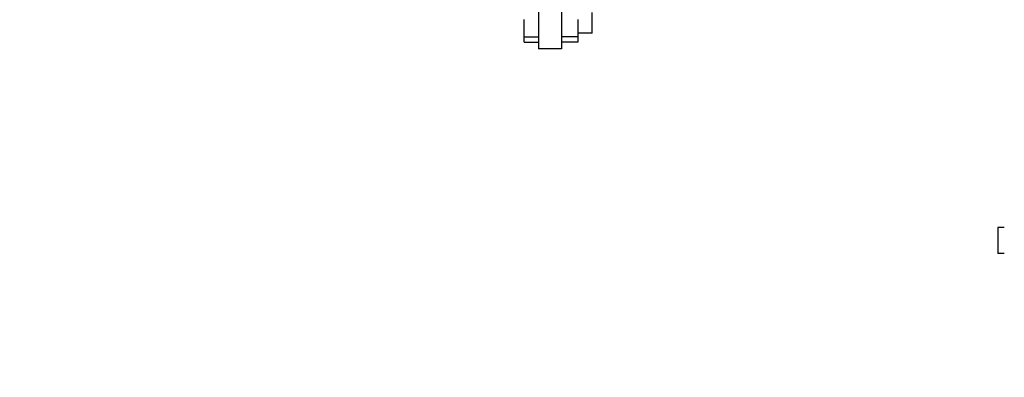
# Model space of a CAD drawing. Header units: inches. Extents: x 24 to 1128, y -69 to 748.
# Tile 303 of 656: x 351.73 to 370.58, y 613.42 to 620.28. Entities that reach past the tile are written whole.
import ezdxf

# ---------------------------------------------------------------- set-up
doc = ezdxf.new("R2010")
doc.units = ezdxf.units.IN
doc.header["$LTSCALE"] = 32
doc.header["$MEASUREMENT"] = 0
doc.layers.add('Dimension (ANSI)', color=7, linetype='Continuous', lineweight=25)
doc.layers.add('Visible (ANSI)', color=7, linetype='Continuous', lineweight=30)
doc.styles.add('Note Text (ANSI)', font='tahoma.ttf')
doc.dimstyles.new('SB Fraction-16 (ANSI)', dxfattribs={"dimscale": 32, "dimtxt": 0.125, "dimasz": 0.098425, "dimexe": 0.125, "dimexo": 0.0625, "dimgap": 0.031496, "dimtad": 0, "dimtih": 1, "dimtoh": 1, "dimdec": 4, "dimrnd": 1e-08, "dimzin": 0, "dimdsep": 46, "dimlunit": 5, "dimtxsty": 'Note Text (ANSI)', "dimcen": 0.09, "dimdle": 0.393701, "dimclrd": 256, "dimclre": 256, "dimclrt": 256, "dimadec": 0, "dimazin": 3, "dimtfac": 0.96, "dimtofl": 0, "dimtmove": 0, "dimatfit": 3, "dimfxl": 1, "dimfrac": 2, "dimtolj": 1, "dimtzin": 12, "dimlwd": -1, "dimlwe": -1, "dimarcsym": 0})

# ---------------------------------------------------------------- blocks, each defined once
blk = doc.blocks.new('*D18')
at = {"layer": 'Defpoints', "color": 0, "transparency": 16777216}
for p in [(489.281, 692.669), (340.619, 544.669), (489.281, 544.669)]:
    blk.add_point(p, dxfattribs=at)
at = {"layer": 'Dimension (ANSI)', "transparency": 16777216}
for p, q in [((487.281, 692.669), (336.619, 692.669)), ((340.619, 689.519), (340.619, 626.768)), ((340.619, 547.818), (340.619, 620.569)), ((487.281, 544.669), (336.619, 544.669))]:
    blk.add_line(p, q, dxfattribs=at)
for points in [[(340.094, 689.519), (341.144, 689.519), (340.619, 692.669)], [(340.094, 547.818), (341.144, 547.818), (340.619, 544.669)]]:
    blk.add_solid(points, dxfattribs=at)
at = {"layer": 'Dimension (ANSI)', "transparency": 16777216, "insert": (336.517, 625.76), "char_height": 4, "attachment_point": 1, "style": 'Note Text (ANSI)'}
blk.add_mtext('\\A1;148', dxfattribs=at)

msp = doc.modelspace()

# ---------------------------------------------------------------- linework, layer by layer
at = {"layer": 'Visible (ANSI)'}
for p, q in [((361.66163, 632.27953), (361.66163, 619.71753)), ((362.10463, 632.27953), (362.10463, 619.71753)), ((362.68863, 620.02022), (362.68863, 620.41422)), ((361.38563, 619.94615), (361.38563, 620.27722)), ((362.41263, 620.27722), (362.41263, 619.94615)), ((361.38563, 619.84693), (361.38563, 619.94615)), ((361.38563, 619.94615), (361.66163, 619.94615)), ((362.41263, 619.94615), (362.10463, 619.94615)), ((362.68863, 620.02022), (362.41263, 620.02022)), ((362.41263, 619.94615), (362.41263, 619.84693)), ((361.38563, 619.84693), (361.66163, 619.84693)), ((362.10463, 619.71753), (361.66163, 619.71753)), ((362.41263, 619.84693), (362.10463, 619.84693)), ((370.45563, 616.29353), (370.45563, 615.79353)), ((370.58063, 616.29353), (370.45563, 616.29353)), ((370.58063, 615.79353), (370.45563, 615.79353))]:
    msp.add_line(p, q, dxfattribs=at)

# ---------------------------------------------------------------- dimensions: what is measured, and where the dimension line sits
at = {"layer": 'Dimension (ANSI)'}
dim = msp.add_linear_dim(base=(340.61922, 544.66853), p1=(489.28063, 692.66853), p2=(489.28063, 544.66853), angle=90, dimstyle='SB Fraction-16 (ANSI)', override={"dimgap": 0.031496, "dimdec": 4, "dimtol": 0, "dimlim": 0, "dimtp": 0, "dimtm": 0, "dimtdec": 2, "dimatfit": 1}, dxfattribs=at)
dim.commit()
dim.dimension.update_dxf_attribs({"geometry": '*D18', "text_midpoint": (340.61922, 623.66853), "dimtype": 160})

doc.saveas('drawing.dxf')
